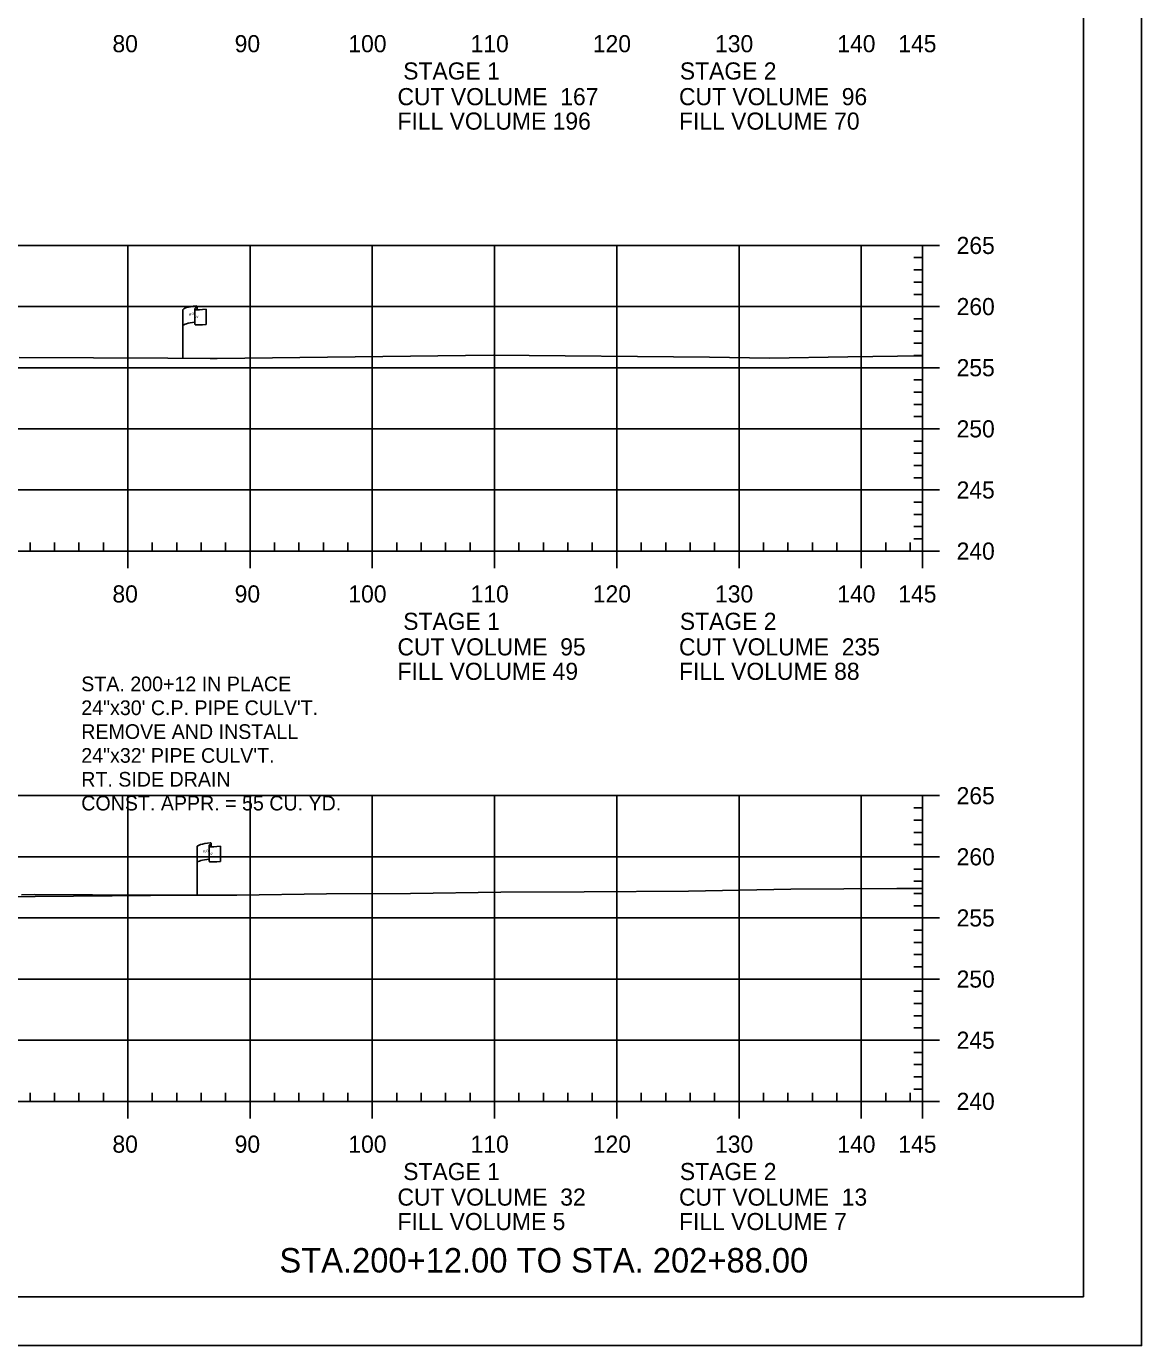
# Model space of a CAD drawing. Extents: x 1365647 to 1367999, y 387113 to 400173.
# Drawn here: x 1365965.8 to 1366057, y 389719.5 to 389827.3 of the extents above; entities that cross this region are included whole.
import ezdxf

# ---------------------------------------------------------------- set-up
doc = ezdxf.new("R2010")
doc.units = 0
for name, color, linetype in [('E_Existing ROW', 7, 'Continuous'), ('R_Axis', 7, 'Continuous'), ('R_Axis Annot', 7, 'Continuous'), ('R_Border', 7, 'Continuous'), ('R_Draft', 7, 'Continuous'), ('R_Drive', 7, 'Continuous'), ('R_Exist Surface', 7, 'Continuous'), ('R_Grid', 7, 'Continuous'), ('R_No Plot', 7, 'Continuous')]:
    doc.layers.add(name, color=color, linetype=linetype)

msp = doc.modelspace()

# ---------------------------------------------------------------- linework, layer by layer
at = {"layer": 'E_Existing ROW'}
for p, q in [((1365978.58, 389800.2), (1365978.58, 389804.15)), ((1365979.58, 389804.24), (1365979.58, 389804.23)), ((1365979.58, 389804.23), (1365979.58, 389803)), ((1365979.75, 389804.4), (1365979.75, 389804.16)), ((1365980.51, 389804.21), (1365980.51, 389802.97)), ((1365979.75, 389756.28), (1365979.75, 389760.24)), ((1365980.75, 389760.33), (1365980.75, 389760.32)), ((1365980.75, 389760.32), (1365980.75, 389759.09)), ((1365980.91, 389760.49), (1365980.91, 389760.25)), ((1365981.68, 389760.29), (1365981.68, 389759.05))]:
    msp.add_line(p, q, dxfattribs=at)
for centre, radius, start, end in [((1365979.66, 389804.24), 0.078, 88.6458, 274.2828), ((1365979.67, 389804.4), 0.0783, 263.0712, 93.9564), ((1365979.66, 389803), 0.0783, 180, 273.9564), ((1365980.84, 389760.49), 0.0783, 263.0712, 93.9564), ((1365980.82, 389760.33), 0.078, 88.6458, 274.2828), ((1365980.82, 389759.09), 0.0783, 180, 273.9564)]:
    msp.add_arc(centre, radius, start, end, dxfattribs=at)
for centre, major_axis, ratio, start_param, end_param in [((1365980.17, 389804.19), (-1.58, -0.04), 0.19887, 5.030368, 6.283185), ((1365980.87, 389804.31), (-1.23, -0.13), 0.052933, 0.159456, 1.268315), ((1365980.16, 389802.87), (-1.58, -0.04), 0.19887, 5.083035, 6.194897), ((1365980.87, 389803.07), (-1.23, -0.13), 0.052933, 0.159456, 1.268315), ((1365981.33, 389760.28), (-1.58, -0.04), 0.19887, 5.030368, 6.283185), ((1365982.04, 389760.39), (-1.23, -0.13), 0.052933, 0.159456, 1.268315), ((1365981.33, 389758.96), (-1.58, -0.04), 0.19887, 5.083035, 6.194897), ((1365982.04, 389759.15), (-1.23, -0.13), 0.052933, 0.159456, 1.268315)]:
    msp.add_ellipse(centre, major_axis=major_axis, ratio=ratio, start_param=start_param, end_param=end_param, dxfattribs=at)
at = {"layer": 'R_Axis'}
for p, q in [((1366039.09, 389784.43), (1366039.09, 389809.43)), ((1366040.49, 389809.43), (1366039.09, 389809.43)), ((1366039.09, 389808.43), (1366038.39, 389808.43)), ((1366039.09, 389807.43), (1366038.39, 389807.43)), ((1366039.09, 389806.43), (1366038.39, 389806.43)), ((1366039.09, 389805.43), (1366038.39, 389805.43)), ((1366040.49, 389804.43), (1366039.09, 389804.43)), ((1366039.09, 389803.43), (1366038.39, 389803.43)), ((1366039.09, 389802.43), (1366038.39, 389802.43)), ((1366039.09, 389801.43), (1366038.39, 389801.43)), ((1366039.09, 389800.43), (1366038.39, 389800.43)), ((1366040.49, 389799.43), (1366039.09, 389799.43)), ((1366039.09, 389798.43), (1366038.39, 389798.43)), ((1366039.09, 389797.43), (1366038.39, 389797.43)), ((1366039.09, 389796.43), (1366038.39, 389796.43)), ((1366039.09, 389795.43), (1366038.39, 389795.43)), ((1366040.49, 389794.43), (1366039.09, 389794.43)), ((1366039.09, 389793.43), (1366038.39, 389793.43)), ((1366039.09, 389792.43), (1366038.39, 389792.43)), ((1366039.09, 389791.43), (1366038.39, 389791.43)), ((1366039.09, 389790.43), (1366038.39, 389790.43)), ((1366040.49, 389789.43), (1366039.09, 389789.43)), ((1366039.09, 389788.43), (1366038.39, 389788.43)), ((1366039.09, 389787.43), (1366038.39, 389787.43)), ((1366039.09, 389786.43), (1366038.39, 389786.43)), ((1366039.09, 389785.43), (1366038.39, 389785.43)), ((1365749.09, 389784.43), (1366039.09, 389784.43)), ((1365966.09, 389784.43), (1365966.09, 389785.13)), ((1365968.09, 389784.43), (1365968.09, 389785.13)), ((1365970.09, 389784.43), (1365970.09, 389785.13)), ((1365972.09, 389784.43), (1365972.09, 389785.13)), ((1365974.09, 389783.03), (1365974.09, 389784.43)), ((1365976.09, 389784.43), (1365976.09, 389785.13)), ((1365978.09, 389784.43), (1365978.09, 389785.13)), ((1365980.09, 389784.43), (1365980.09, 389785.13)), ((1365982.09, 389784.43), (1365982.09, 389785.13)), ((1365984.09, 389783.03), (1365984.09, 389784.43)), ((1365986.09, 389784.43), (1365986.09, 389785.13)), ((1365988.09, 389784.43), (1365988.09, 389785.13)), ((1365990.09, 389784.43), (1365990.09, 389785.13)), ((1365992.09, 389784.43), (1365992.09, 389785.13)), ((1365994.09, 389783.03), (1365994.09, 389784.43)), ((1365996.09, 389784.43), (1365996.09, 389785.13)), ((1365998.09, 389784.43), (1365998.09, 389785.13)), ((1366000.09, 389784.43), (1366000.09, 389785.13)), ((1366002.09, 389784.43), (1366002.09, 389785.13)), ((1366004.09, 389783.03), (1366004.09, 389784.43)), ((1366006.09, 389784.43), (1366006.09, 389785.13)), ((1366008.09, 389784.43), (1366008.09, 389785.13)), ((1366010.09, 389784.43), (1366010.09, 389785.13)), ((1366012.09, 389784.43), (1366012.09, 389785.13)), ((1366014.09, 389783.03), (1366014.09, 389784.43)), ((1366016.09, 389784.43), (1366016.09, 389785.13)), ((1366018.09, 389784.43), (1366018.09, 389785.13)), ((1366020.09, 389784.43), (1366020.09, 389785.13)), ((1366022.09, 389784.43), (1366022.09, 389785.13)), ((1366024.09, 389783.03), (1366024.09, 389784.43)), ((1366026.09, 389784.43), (1366026.09, 389785.13)), ((1366028.09, 389784.43), (1366028.09, 389785.13)), ((1366030.09, 389784.43), (1366030.09, 389785.13)), ((1366032.09, 389784.43), (1366032.09, 389785.13)), ((1366034.09, 389783.03), (1366034.09, 389784.43)), ((1366036.09, 389784.43), (1366036.09, 389785.13)), ((1366038.09, 389784.43), (1366038.09, 389785.13)), ((1366039.09, 389783.03), (1366039.09, 389784.43)), ((1366040.49, 389784.43), (1366039.09, 389784.43)), ((1366039.09, 389739.43), (1366039.09, 389764.43)), ((1366040.49, 389764.43), (1366039.09, 389764.43)), ((1366039.09, 389763.43), (1366038.39, 389763.43)), ((1366039.09, 389762.43), (1366038.39, 389762.43)), ((1366039.09, 389761.43), (1366038.39, 389761.43)), ((1366039.09, 389760.43), (1366038.39, 389760.43)), ((1366040.49, 389759.43), (1366039.09, 389759.43)), ((1366039.09, 389758.43), (1366038.39, 389758.43)), ((1366039.09, 389757.43), (1366038.39, 389757.43)), ((1366039.09, 389756.43), (1366038.39, 389756.43)), ((1366039.09, 389755.43), (1366038.39, 389755.43)), ((1366040.49, 389754.43), (1366039.09, 389754.43)), ((1366039.09, 389753.43), (1366038.39, 389753.43)), ((1366039.09, 389752.43), (1366038.39, 389752.43)), ((1366039.09, 389751.43), (1366038.39, 389751.43)), ((1366039.09, 389750.43), (1366038.39, 389750.43)), ((1366040.49, 389749.43), (1366039.09, 389749.43)), ((1366039.09, 389748.43), (1366038.39, 389748.43)), ((1366039.09, 389747.43), (1366038.39, 389747.43)), ((1366039.09, 389746.43), (1366038.39, 389746.43)), ((1366039.09, 389745.43), (1366038.39, 389745.43)), ((1366040.49, 389744.43), (1366039.09, 389744.43)), ((1366039.09, 389743.43), (1366038.39, 389743.43)), ((1366039.09, 389742.43), (1366038.39, 389742.43)), ((1366039.09, 389741.43), (1366038.39, 389741.43)), ((1365966.09, 389739.43), (1365966.09, 389740.13)), ((1365968.09, 389739.43), (1365968.09, 389740.13)), ((1365970.09, 389739.43), (1365970.09, 389740.13)), ((1365972.09, 389739.43), (1365972.09, 389740.13)), ((1365976.09, 389739.43), (1365976.09, 389740.13)), ((1365978.09, 389739.43), (1365978.09, 389740.13)), ((1365980.09, 389739.43), (1365980.09, 389740.13)), ((1365982.09, 389739.43), (1365982.09, 389740.13)), ((1365986.09, 389739.43), (1365986.09, 389740.13)), ((1365988.09, 389739.43), (1365988.09, 389740.13)), ((1365990.09, 389739.43), (1365990.09, 389740.13)), ((1365992.09, 389739.43), (1365992.09, 389740.13)), ((1365996.09, 389739.43), (1365996.09, 389740.13)), ((1365998.09, 389739.43), (1365998.09, 389740.13)), ((1366000.09, 389739.43), (1366000.09, 389740.13)), ((1366002.09, 389739.43), (1366002.09, 389740.13)), ((1366006.09, 389739.43), (1366006.09, 389740.13)), ((1366008.09, 389739.43), (1366008.09, 389740.13)), ((1366010.09, 389739.43), (1366010.09, 389740.13)), ((1366012.09, 389739.43), (1366012.09, 389740.13)), ((1366016.09, 389739.43), (1366016.09, 389740.13)), ((1366018.09, 389739.43), (1366018.09, 389740.13)), ((1366020.09, 389739.43), (1366020.09, 389740.13)), ((1366022.09, 389739.43), (1366022.09, 389740.13)), ((1366026.09, 389739.43), (1366026.09, 389740.13)), ((1366028.09, 389739.43), (1366028.09, 389740.13)), ((1366030.09, 389739.43), (1366030.09, 389740.13)), ((1366032.09, 389739.43), (1366032.09, 389740.13)), ((1366036.09, 389739.43), (1366036.09, 389740.13)), ((1366038.09, 389739.43), (1366038.09, 389740.13)), ((1366039.09, 389740.43), (1366038.39, 389740.43)), ((1365749.09, 389739.43), (1366039.09, 389739.43)), ((1365974.09, 389738.03), (1365974.09, 389739.43)), ((1365984.09, 389738.03), (1365984.09, 389739.43)), ((1365994.09, 389738.03), (1365994.09, 389739.43)), ((1366004.09, 389738.03), (1366004.09, 389739.43)), ((1366014.09, 389738.03), (1366014.09, 389739.43)), ((1366024.09, 389738.03), (1366024.09, 389739.43)), ((1366034.09, 389738.03), (1366034.09, 389739.43)), ((1366039.09, 389738.03), (1366039.09, 389739.43)), ((1366040.49, 389739.43), (1366039.09, 389739.43))]:
    msp.add_line(p, q, dxfattribs=at)
at = {"layer": 'R_Border'}
for q in [(1366052.27, 389928.89), (1365736.09, 389723.43)]:
    msp.add_line((1366052.27, 389723.43), q, dxfattribs=at)
at = {"layer": 'R_Drive'}
msp.add_line((1365938.56, 389755.91), (1365979.09, 389756.29), dxfattribs=at)
at = {"layer": 'R_Exist Surface'}
for points in [[(1365965.2, 389800.27), (1365977.35, 389800.2), (1365980.82, 389800.19), (1365980.94, 389800.19), (1365980.98, 389800.18), (1365981.02, 389800.19), (1365981.41, 389800.19), (1366003.98, 389800.45), (1366021.67, 389800.28), (1366026.59, 389800.22), (1366033, 389800.32), (1366039.09, 389800.41)], [(1365965.39, 389756.33), (1365966.43, 389756.34), (1365975.96, 389756.29), (1365983, 389756.28), (1365990.34, 389756.4), (1365997.22, 389756.42), (1366004.6, 389756.54), (1366011.41, 389756.56), (1366019.95, 389756.62), (1366028.34, 389756.79), (1366037, 389756.84), (1366039.09, 389756.84)]]:
    msp.add_lwpolyline(points, dxfattribs=at)
at = {"layer": 'R_Grid'}
for p, q in [((1365749.09, 389809.43), (1366039.09, 389809.43)), ((1365974.09, 389784.43), (1365974.09, 389809.43)), ((1365984.09, 389784.43), (1365984.09, 389809.43)), ((1365994.09, 389784.43), (1365994.09, 389809.43)), ((1366004.09, 389784.43), (1366004.09, 389809.43)), ((1366014.09, 389784.43), (1366014.09, 389809.43)), ((1366024.09, 389784.43), (1366024.09, 389809.43)), ((1366034.09, 389784.43), (1366034.09, 389809.43)), ((1366039.09, 389784.43), (1366039.09, 389809.43)), ((1365749.09, 389804.43), (1366039.09, 389804.43)), ((1365749.09, 389799.43), (1366039.09, 389799.43)), ((1365749.09, 389794.43), (1366039.09, 389794.43)), ((1365749.09, 389789.43), (1366039.09, 389789.43)), ((1365749.09, 389784.43), (1366039.09, 389784.43)), ((1365749.09, 389764.43), (1366039.09, 389764.43)), ((1365974.09, 389739.43), (1365974.09, 389764.43)), ((1365984.09, 389739.43), (1365984.09, 389764.43)), ((1365994.09, 389739.43), (1365994.09, 389764.43)), ((1366004.09, 389739.43), (1366004.09, 389764.43)), ((1366014.09, 389739.43), (1366014.09, 389764.43)), ((1366024.09, 389739.43), (1366024.09, 389764.43)), ((1366034.09, 389739.43), (1366034.09, 389764.43)), ((1366039.09, 389739.43), (1366039.09, 389764.43)), ((1365749.09, 389759.43), (1366039.09, 389759.43)), ((1365749.09, 389754.43), (1366039.09, 389754.43)), ((1365749.09, 389749.43), (1366039.09, 389749.43)), ((1365749.09, 389744.43), (1366039.09, 389744.43)), ((1365749.09, 389739.43), (1366039.09, 389739.43))]:
    msp.add_line(p, q, dxfattribs=at)
at = {"layer": 'R_No Plot'}
msp.add_line((1365723.69, 389719.46), (1366057.03, 389719.46), dxfattribs=at)
msp.add_lwpolyline([(1365723.69, 389932.79), (1366057.03, 389932.79), (1366057.03, 389719.45), (1365723.69, 389719.45)], close=True, dxfattribs=at)

# ---------------------------------------------------------------- texts
at = {"layer": 'E_Existing ROW'}
for s, height, rotation, p in [('R ', 0.2, 9.9884, (1365979.1, 389803.65)), (' O', 0.2, 9.9884, (1365979.25, 389803.7)), ('W', 0.2, 351.1788, (1365979.58, 389803.53)), ('DWB 11-9-07', 0.001, 90, (1365979.75, 389804.16)), ('DWB 11-9-07', 0.001, 5.0717, (1365980.5, 389802.97)), ('DWB 11-9-07', 0.001, 90, (1365978.58, 389800.2)), ('R ', 0.2, 9.9884, (1365980.27, 389759.74)), (' O', 0.2, 9.9884, (1365980.42, 389759.78)), ('W', 0.2, 351.1788, (1365980.75, 389759.61)), ('DWB 11-9-07', 0.001, 90, (1365980.91, 389760.25)), ('DWB 11-9-07', 0.001, 5.0717, (1365981.67, 389759.05)), ('DWB 11-9-07', 0.001, 90, (1365979.75, 389756.29))]:
    msp.add_text(s, height=height, rotation=rotation, dxfattribs=at).set_placement(p)
at = {"layer": 'R_Axis Annot'}
for s, p in [('80', (1365972.83, 389825.23)), ('90', (1365982.83, 389825.23)), ('100', (1365992.13, 389825.23)), ('110', (1366002.13, 389825.23)), ('120', (1366012.13, 389825.23)), ('130', (1366022.13, 389825.23)), ('140', (1366032.13, 389825.23)), ('145', (1366037.12, 389825.23)), ('STAGE 1', (1365996.62, 389823)), ('STAGE 2', (1366019.25, 389823)), ('CUT VOLUME  167', (1365996.15, 389820.9)), ('CUT VOLUME  96', (1366019.18, 389820.9)), ('FILL VOLUME 196', (1365996.15, 389818.9)), ('FILL VOLUME 70', (1366019.18, 389818.9)), ('265', (1366041.89, 389808.73)), ('260', (1366041.89, 389803.73)), ('255', (1366041.89, 389798.73)), ('250', (1366041.89, 389793.73)), ('245', (1366041.89, 389788.73)), ('240', (1366041.89, 389783.73)), ('80', (1365972.83, 389780.23)), ('90', (1365982.83, 389780.23)), ('100', (1365992.13, 389780.23)), ('110', (1366002.13, 389780.23)), ('120', (1366012.13, 389780.23)), ('130', (1366022.13, 389780.23)), ('140', (1366032.13, 389780.23)), ('145', (1366037.12, 389780.23)), ('STAGE 1', (1365996.62, 389777.99)), ('STAGE 2', (1366019.25, 389777.99)), ('CUT VOLUME  95', (1365996.15, 389775.9)), ('CUT VOLUME  235', (1366019.18, 389775.9)), ('FILL VOLUME 49', (1365996.15, 389773.9)), ('FILL VOLUME 88', (1366019.18, 389773.9)), ('265', (1366041.89, 389763.73)), ('260', (1366041.89, 389758.73)), ('255', (1366041.89, 389753.73)), ('250', (1366041.89, 389748.73)), ('245', (1366041.89, 389743.73)), ('240', (1366041.89, 389738.73)), ('80', (1365972.83, 389735.23)), ('90', (1365982.83, 389735.23)), ('100', (1365992.13, 389735.23)), ('110', (1366002.13, 389735.23)), ('120', (1366012.13, 389735.23)), ('130', (1366022.13, 389735.23)), ('140', (1366032.13, 389735.23)), ('145', (1366037.12, 389735.23)), ('STAGE 1', (1365996.62, 389732.99)), ('STAGE 2', (1366019.25, 389732.99)), ('CUT VOLUME  32', (1365996.15, 389730.9)), ('CUT VOLUME  13', (1366019.18, 389730.9)), ('FILL VOLUME 5', (1365996.15, 389728.9)), ('FILL VOLUME 7', (1366019.18, 389728.9))]:
    msp.add_text(s, height=1.4, dxfattribs=at).set_placement(p)
at = {"layer": 'R_Draft'}
for s, p in [('STA. 200+12 IN PLACE', (1365970.28, 389772.97)), ('24"x30\' C.P. PIPE CULV\'T.', (1365970.28, 389771.02)), ('REMOVE AND INSTALL ', (1365970.28, 389769.07)), ('24"x32\' PIPE CULV\'T.', (1365970.28, 389767.12)), ('RT. SIDE DRAIN', (1365970.28, 389765.17)), ('CONST. APPR. = 55 CU. YD.', (1365970.28, 389763.22))]:
    msp.add_text(s, height=1.2, rotation=360, dxfattribs=at).set_placement(p)
msp.add_text('STA.200+12.00 TO STA. 202+88.00', height=2, dxfattribs=at).set_placement((1365986.49, 389725.43))

doc.saveas('drawing.dxf')
